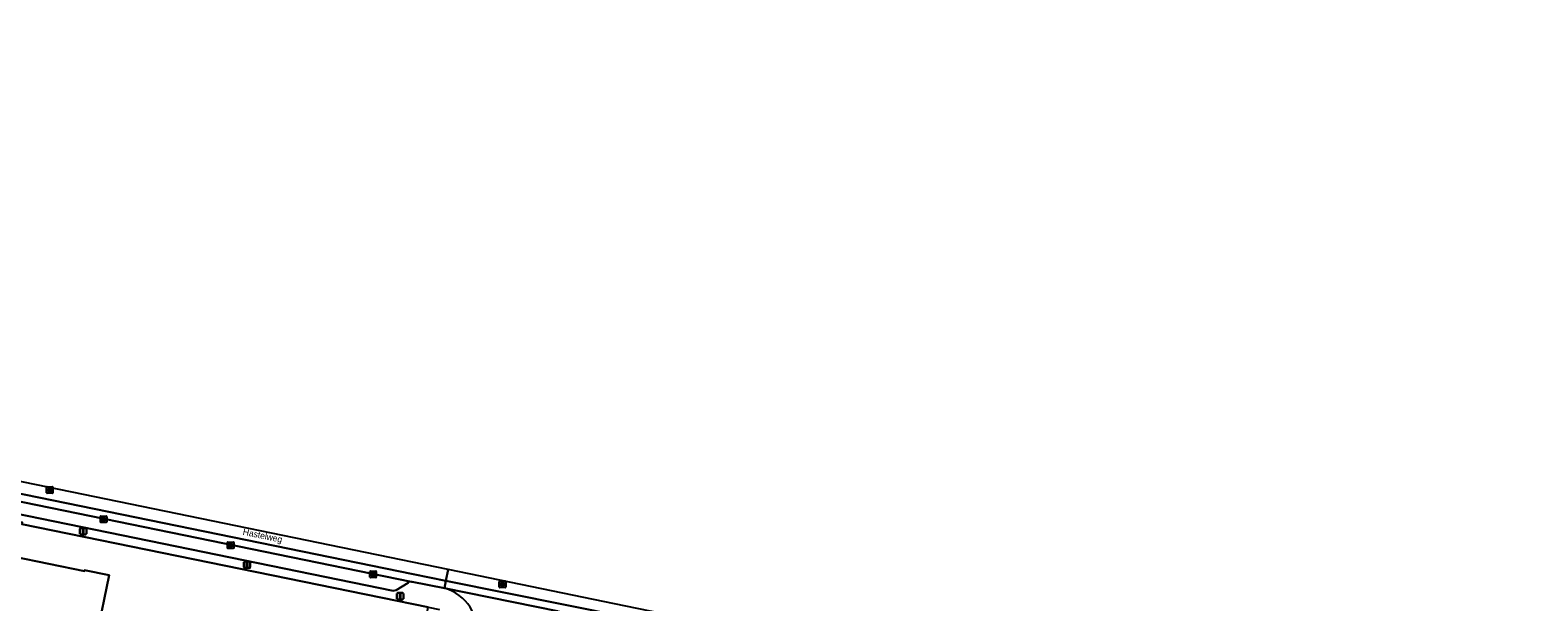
# Model space of a CAD drawing. Extents: x 157692 to 159674, y 381452 to 383291.
# Drawn here: x 158613.6 to 158848.6, y 383013.8 to 383102.8 of the extents above; entities that cross this region are included whole.
import ezdxf

# ---------------------------------------------------------------- set-up
doc = ezdxf.new("R2010")
doc.units = 0
for name, color, linetype in [('IMGEO_Erf', 7, 'Continuous'), ('IMGEO_Kolk', 7, 'Continuous'), ('IMGEO_Lichtmast', 7, 'Continuous'), ('IMGEO_Openbare_ruimte_label', 7, 'Continuous'), ('IMGEO_Pand', 7, 'Continuous'), ('IMGEO_Parkeervlak_open', 7, 'Continuous'), ('IMGEO_Rijbaan_lokaal_gesloten', 7, 'Continuous'), ('IMGEO_Rijbaan_lokaal_open', 7, 'Continuous'), ('IMGEO_Rioolput', 7, 'Continuous'), ('IMGEO_Voetpad_open', 7, 'Continuous')]:
    doc.layers.add(name, color=color, linetype=linetype)

msp = doc.modelspace()

# ---------------------------------------------------------------- linework, layer by layer
at = {"layer": 'IMGEO_Erf'}
for points in [[(158608.25, 382951.24), (158660.64, 382940.57), (158660.78, 382940.54), (158661.07, 382942.03), (158661.25, 382942.95), (158661.72, 382945.28), (158662.75, 382950.43), (158665.15, 382962.38), (158675.64, 383012.95), (158612.37, 383025.86)], [(158605.41, 383021.97), (158622.09, 383018.56), (158622.13, 383018.73), (158625.93, 383017.95), (158622.1, 382999.26), (158603.63, 383003.07)]]:
    msp.add_lwpolyline(points, dxfattribs=at)
at = {"layer": 'IMGEO_Kolk'}
for p, q in [((158624.58, 383026.21), (158624.58, 383027.07)), ((158624.66, 383027.14), (158625.51, 383027.14)), ((158625.51, 383026.14), (158624.66, 383026.14)), ((158624.84, 383026.63), (158624.84, 383026.65)), ((158625.28, 383026.6), (158624.88, 383026.6)), ((158624.89, 383026.68), (158625.28, 383026.68)), ((158625.07, 383026.92), (158625.1, 383026.92)), ((158625.09, 383026.36), (158625.07, 383026.36)), ((158625.33, 383026.65), (158625.33, 383026.63)), ((158625.59, 383027.07), (158625.59, 383026.21)), ((158644.38, 383022.16), (158644.38, 383023.02)), ((158644.45, 383023.09), (158645.3, 383023.09)), ((158645.3, 383022.09), (158644.45, 383022.09)), ((158644.64, 383022.58), (158644.64, 383022.6)), ((158644.68, 383022.63), (158645.08, 383022.63)), ((158645.07, 383022.55), (158644.68, 383022.55)), ((158644.89, 383022.31), (158644.86, 383022.31)), ((158644.87, 383022.87), (158644.89, 383022.87)), ((158645.12, 383022.6), (158645.12, 383022.58)), ((158645.38, 383023.02), (158645.38, 383022.16)), ((158666.57, 383017.64), (158666.57, 383018.49)), ((158666.65, 383018.56), (158667.5, 383018.56)), ((158667.58, 383018.49), (158667.58, 383017.64)), ((158667.5, 383017.56), (158666.65, 383017.56)), ((158666.83, 383018.06), (158666.83, 383018.07)), ((158667.27, 383018.02), (158666.87, 383018.02)), ((158666.88, 383018.11), (158667.27, 383018.11)), ((158667.06, 383018.34), (158667.09, 383018.34)), ((158667.08, 383017.78), (158667.06, 383017.78)), ((158667.32, 383018.07), (158667.32, 383018.06))]:
    msp.add_line(p, q, dxfattribs=at)
for points in [[(158624.58, 383026.21), (158624.58, 383027.07)], [(158624.66, 383027.14), (158625.51, 383027.14)], [(158625.51, 383026.14), (158624.66, 383026.14)], [(158625.59, 383027.07), (158625.59, 383026.21)], [(158644.38, 383022.16), (158644.38, 383023.02)], [(158644.45, 383023.09), (158645.3, 383023.09)], [(158645.3, 383022.09), (158644.45, 383022.09)], [(158645.38, 383023.02), (158645.38, 383022.16)], [(158666.57, 383017.64), (158666.57, 383018.49)], [(158666.65, 383018.56), (158667.5, 383018.56)], [(158667.58, 383018.49), (158667.58, 383017.64)], [(158667.5, 383017.56), (158666.65, 383017.56)]]:
    msp.add_lwpolyline(points, dxfattribs=at)
for centre, radius, start, end in [((158624.66, 383027.06), 0.0765, 91.552, 178.448), ((158624.66, 383027.06), 0.0765, 91.552, 178.448), ((158624.66, 383026.22), 0.0765, 181.552, 268.448), ((158624.66, 383026.22), 0.0765, 181.552, 268.448), ((158624.88, 383026.64), 0.0403, 85.8775, 175.7526), ((158624.88, 383026.63), 0.0366, 178.938, 274.7102), ((158625.29, 383026.64), 0.0386, 1.7309, 96.639), ((158625.28, 383026.64), 0.043, 264.8664, 352.4533), ((158625.51, 383027.06), 0.0765, 1.552, 88.448), ((158625.51, 383027.06), 0.0765, 1.552, 88.448), ((158625.51, 383026.22), 0.0765, 271.552, 358.448), ((158625.51, 383026.22), 0.0765, 271.552, 358.448), ((158644.45, 383023.02), 0.0765, 91.552, 178.448), ((158644.45, 383023.02), 0.0765, 91.552, 178.448), ((158644.45, 383022.17), 0.0765, 181.552, 268.448), ((158644.45, 383022.17), 0.0765, 181.552, 268.448), ((158644.68, 383022.59), 0.0403, 85.8775, 175.7526), ((158644.67, 383022.58), 0.0366, 178.938, 274.7102), ((158645.08, 383022.59), 0.043, 264.8664, 352.4533), ((158645.08, 383022.6), 0.0386, 1.7309, 96.639), ((158645.3, 383023.02), 0.0765, 1.552, 88.448), ((158645.3, 383023.02), 0.0765, 1.552, 88.448), ((158645.3, 383022.17), 0.0765, 271.552, 358.448), ((158645.3, 383022.17), 0.0765, 271.552, 358.448), ((158666.65, 383018.49), 0.0765, 91.552, 178.448), ((158666.65, 383018.49), 0.0765, 91.552, 178.448), ((158667.5, 383018.49), 0.0765, 1.552, 88.448), ((158667.5, 383018.49), 0.0765, 1.552, 88.448), ((158666.65, 383017.64), 0.0765, 181.552, 268.448), ((158666.65, 383017.64), 0.0765, 181.552, 268.448), ((158666.87, 383018.07), 0.0403, 85.8775, 175.7526), ((158666.87, 383018.06), 0.0366, 178.938, 274.7102), ((158667.28, 383018.07), 0.0386, 1.7309, 96.639), ((158667.27, 383018.06), 0.043, 264.8664, 352.4533), ((158667.5, 383017.64), 0.0765, 271.552, 358.448), ((158667.5, 383017.64), 0.0765, 271.552, 358.448)]:
    msp.add_arc(centre, radius, start, end, dxfattribs=at)
for centre, major_axis, ratio, start_param, end_param in [((158625.07, 383026.64), (-0.387, 0.002), 0.722429, 4.712389, 7.853982), ((158625.1, 383026.64), (-0.39, 0.002), 0.717154, 1.570796, 4.712389), ((158644.86, 383022.59), (-0.387, 0.002), 0.722429, 4.712389, 7.853982), ((158644.89, 383022.59), (-0.39, 0.002), 0.717154, 1.570796, 4.712389), ((158667.06, 383018.06), (-0.387, 0.002), 0.722429, 4.712389, 7.853982), ((158667.09, 383018.06), (-0.39, 0.002), 0.717154, 1.570796, 4.712389)]:
    msp.add_ellipse(centre, major_axis=major_axis, ratio=ratio, start_param=start_param, end_param=end_param, dxfattribs=at)
at = {"layer": 'IMGEO_Lichtmast'}
for p, q in [((158621.41, 383024.37), (158621.41, 383025.17)), ((158621.41, 383025.17), (158621.41, 383024.37)), ((158621.51, 383025.27), (158622.3, 383025.27)), ((158622.3, 383025.27), (158621.51, 383025.27)), ((158622.3, 383024.27), (158621.51, 383024.27)), ((158621.51, 383024.27), (158622.3, 383024.27)), ((158622.4, 383025.17), (158622.4, 383024.37)), ((158622.4, 383024.37), (158622.4, 383025.17)), ((158646.94, 383019.16), (158646.94, 383019.96)), ((158646.94, 383019.96), (158646.94, 383019.16)), ((158647.04, 383020.06), (158647.83, 383020.06)), ((158647.83, 383020.06), (158647.04, 383020.06)), ((158647.83, 383019.06), (158647.04, 383019.06)), ((158647.04, 383019.06), (158647.83, 383019.06)), ((158647.93, 383019.96), (158647.93, 383019.16)), ((158647.93, 383019.16), (158647.93, 383019.96)), ((158670.8, 383014.27), (158670.8, 383015.07)), ((158670.8, 383015.07), (158670.8, 383014.27)), ((158670.9, 383015.17), (158671.69, 383015.17)), ((158671.69, 383015.17), (158670.9, 383015.17)), ((158671.69, 383014.17), (158670.9, 383014.17)), ((158670.9, 383014.17), (158671.69, 383014.17)), ((158671.79, 383015.07), (158671.79, 383014.27)), ((158671.79, 383014.27), (158671.79, 383015.07))]:
    msp.add_line(p, q, dxfattribs=at)
for points in [[(158621.83, 383025.15), (158621.98, 383025.15), (158621.98, 383024.4), (158621.83, 383024.4), (158621.83, 383025.15)], [(158647.36, 383019.94), (158647.51, 383019.94), (158647.51, 383019.19), (158647.36, 383019.19), (158647.36, 383019.94)], [(158671.22, 383015.04), (158671.37, 383015.04), (158671.37, 383014.29), (158671.22, 383014.29), (158671.22, 383015.04)]]:
    msp.add_lwpolyline(points, dxfattribs=at)
for centre, start, end in [((158621.51, 383025.17), 90, 180), ((158621.51, 383025.17), 90, 180), ((158621.51, 383024.37), 180, 270), ((158621.51, 383024.37), 180, 270), ((158622.3, 383025.17), 0, 90), ((158622.3, 383025.17), 360, 90), ((158622.3, 383024.37), 270, 0), ((158622.3, 383024.37), 270, 0), ((158647.04, 383019.96), 90, 180), ((158647.04, 383019.96), 90, 180), ((158647.04, 383019.16), 180, 270), ((158647.04, 383019.16), 180, 270), ((158647.83, 383019.96), 0, 90), ((158647.83, 383019.96), 360, 90), ((158647.83, 383019.16), 270, 0), ((158647.83, 383019.16), 270, 0), ((158670.9, 383015.07), 90, 180), ((158670.9, 383015.07), 90, 180), ((158670.9, 383014.27), 180, 270), ((158670.9, 383014.27), 180, 270), ((158671.69, 383015.07), 0, 90), ((158671.69, 383015.07), 360, 90), ((158671.69, 383014.27), 270, 0), ((158671.69, 383014.27), 270, 0)]:
    msp.add_arc(centre, 0.1, start, end, dxfattribs=at)
at = {"layer": 'IMGEO_Pand'}
msp.add_lwpolyline([(158603.63, 383003.07), (158622.1, 382999.26), (158625.93, 383017.95), (158622.13, 383018.73), (158622.09, 383018.56), (158605.41, 383021.97)], dxfattribs=at)
at = {"layer": 'IMGEO_Parkeervlak_open'}
for points in [[(158673.08, 383016.92), (158473.13, 383057.84), (158450.39, 383062.5), (158429.4, 383066.9), (158405.71, 383072.14), (158387.25, 383076.38), (158364.78, 383081.73)], [(158560.41, 383037.95), (158670.23, 383015.48), (158670.66, 383015.58), (158672.54, 383016.75)]]:
    msp.add_lwpolyline(points, dxfattribs=at)
msp.add_arc((158672.99, 383016.25), 0.671, 82.6361, 132.0354, dxfattribs=at)
at = {"layer": 'IMGEO_Rijbaan_lokaal_gesloten'}
for points in [[(158678.79, 383018.8), (158500.68, 383055.41), (158288.73, 383102.8), (158288.73, 383102.8), (158292.47, 383101.77), (158309.67, 383097.01), (158320.18, 383094.19), (158365.06, 383082.9), (158387.52, 383077.54), (158429.65, 383068.07), (158450.64, 383063.67), (158673.31, 383018.09), (158678.43, 383017.07)], [(158450.64, 383063.67), (158429.65, 383068.07), (158387.52, 383077.54), (158365.06, 383082.9), (158320.18, 383094.19), (158309.67, 383097.01), (158292.47, 383101.77), (158292.09, 383100.61), (158306.42, 383096.63), (158309.36, 383095.85), (158319.88, 383093.03), (158348.07, 383085.89), (158356.85, 383083.73), (158364.78, 383081.73), (158387.25, 383076.38), (158405.71, 383072.14), (158429.4, 383066.9), (158450.39, 383062.5), (158473.13, 383057.84), (158673.08, 383016.92), (158673.18, 383016.9), (158678.19, 383015.89), (158678.43, 383017.07), (158673.31, 383018.09)], [(158678.79, 383018.8), (158678.43, 383017.07), (158715.88, 383009.55), (158733.28, 383005.89), (159008.35, 382949.7), (159047.02, 382941.46), (159115.48, 382927.09), (159049.49, 382942.39), (159041.05, 382944.34), (158704.7, 383013.48)]]:
    msp.add_lwpolyline(points, close=True, dxfattribs=at)
msp.add_lwpolyline([(159008.35, 382949.7), (158733.28, 383005.89), (158715.88, 383009.55), (158678.43, 383017.07), (158678.19, 383015.89), (158695.85, 383012.34), (158699.9, 383011.53), (158710.08, 383009.49), (158713.87, 383008.73), (158714.25, 383008.69), (158715.64, 383008.38), (158732.43, 383004.84), (158733.04, 383004.71), (158737.22, 383003.83), (158788.05, 382993.47), (158793.16, 382992.43), (159008.1, 382948.52)], dxfattribs=at)
at = {"layer": 'IMGEO_Rijbaan_lokaal_open'}
msp.add_lwpolyline([(158695.85, 383012.34), (158678.19, 383015.89)], dxfattribs=at)
msp.add_arc((158676.3, 383009.14), 7.01, 351.2487, 74.3275, dxfattribs=at)
at = {"layer": 'IMGEO_Rioolput'}
for p, q in [((158616.2, 383030.78), (158616.2, 383031.64)), ((158616.28, 383031.71), (158617.13, 383031.71)), ((158617.13, 383030.71), (158616.28, 383030.71)), ((158616.46, 383031.2), (158616.46, 383031.22)), ((158616.9, 383031.17), (158616.5, 383031.17)), ((158616.51, 383031.25), (158616.9, 383031.25)), ((158616.69, 383031.49), (158616.72, 383031.49)), ((158616.71, 383030.93), (158616.69, 383030.93)), ((158616.95, 383031.22), (158616.95, 383031.2)), ((158617.2, 383031.64), (158617.2, 383030.78)), ((158686.74, 383016.07), (158686.74, 383016.93)), ((158686.81, 383017), (158687.67, 383017)), ((158687, 383016.49), (158687, 383016.51)), ((158687.04, 383016.54), (158687.44, 383016.54)), ((158687.44, 383016.46), (158687.04, 383016.46)), ((158687.23, 383016.78), (158687.25, 383016.78)), ((158687.25, 383016.22), (158687.23, 383016.22)), ((158687.48, 383016.51), (158687.48, 383016.49)), ((158687.74, 383016.93), (158687.74, 383016.07)), ((158687.67, 383016), (158686.81, 383016))]:
    msp.add_line(p, q, dxfattribs=at)
for points in [[(158616.2, 383030.78), (158616.2, 383031.64)], [(158616.28, 383031.71), (158617.13, 383031.71)], [(158617.13, 383030.71), (158616.28, 383030.71)], [(158617.2, 383031.64), (158617.2, 383030.78)], [(158686.74, 383016.07), (158686.74, 383016.93)], [(158686.81, 383017), (158687.67, 383017)], [(158687.74, 383016.93), (158687.74, 383016.07)], [(158687.67, 383016), (158686.81, 383016)]]:
    msp.add_lwpolyline(points, dxfattribs=at)
for centre, radius, start, end in [((158616.28, 383031.63), 0.0765, 91.552, 178.448), ((158616.28, 383031.63), 0.0765, 91.552, 178.448), ((158616.28, 383030.78), 0.0765, 181.552, 268.448), ((158616.28, 383030.78), 0.0765, 181.552, 268.448), ((158616.5, 383031.21), 0.0403, 85.8775, 175.7526), ((158616.5, 383031.2), 0.0366, 178.938, 274.7102), ((158616.91, 383031.21), 0.0386, 1.7309, 96.639), ((158616.9, 383031.21), 0.043, 264.8664, 352.4533), ((158617.13, 383031.63), 0.0765, 1.552, 88.448), ((158617.13, 383031.63), 0.0765, 1.552, 88.448), ((158617.13, 383030.78), 0.0765, 271.552, 358.448), ((158617.13, 383030.78), 0.0765, 271.552, 358.448), ((158686.82, 383016.92), 0.0765, 91.552, 178.448), ((158686.82, 383016.92), 0.0765, 91.552, 178.448), ((158686.82, 383016.08), 0.0765, 181.552, 268.448), ((158686.82, 383016.08), 0.0765, 181.552, 268.448), ((158687.04, 383016.5), 0.0403, 85.8775, 175.7526), ((158687.04, 383016.49), 0.0366, 178.938, 274.7102), ((158687.44, 383016.5), 0.0386, 1.7309, 96.639), ((158687.44, 383016.5), 0.043, 264.8664, 352.4533), ((158687.66, 383016.92), 0.0765, 1.552, 88.448), ((158687.66, 383016.92), 0.0765, 1.552, 88.448), ((158687.66, 383016.08), 0.0765, 271.552, 358.448), ((158687.66, 383016.08), 0.0765, 271.552, 358.448)]:
    msp.add_arc(centre, radius, start, end, dxfattribs=at)
for centre, major_axis, ratio, start_param, end_param in [((158616.69, 383031.21), (-0.387, 0.002), 0.722429, 4.712389, 7.853982), ((158616.71, 383031.21), (-0.39, 0.002), 0.717154, 1.570796, 4.712389), ((158687.23, 383016.5), (-0.387, 0.002), 0.722429, 4.712389, 7.853982), ((158687.25, 383016.5), (-0.39, 0.002), 0.717154, 1.570796, 4.712389)]:
    msp.add_ellipse(centre, major_axis=major_axis, ratio=ratio, start_param=start_param, end_param=end_param, dxfattribs=at)
at = {"layer": 'IMGEO_Voetpad_open'}
for points in [[(158364.78, 383081.73), (158356.85, 383083.73), (158356.07, 383080.31), (158377.27, 383075.18), (158404.27, 383068.95), (158429.94, 383063.24), (158449.09, 383059.2), (158491.29, 383050.57), (158490.41, 383046.19), (158502.08, 383043.81), (158503.86, 383044.92), (158504.77, 383044.99), (158505.31, 383047.7), (158608.7, 383026.57), (158608.77, 383026.89), (158612.42, 383026.18), (158612.37, 383025.86), (158675.64, 383012.95), (158677.43, 383012.59)], [(158672.54, 383016.75), (158670.66, 383015.58), (158670.23, 383015.48), (158560.41, 383037.95)], [(158678.19, 383015.89), (158673.18, 383016.9), (158673.08, 383016.92)]]:
    msp.add_lwpolyline(points, dxfattribs=at)
for centre, radius, start, end in [((158672.99, 383016.25), 0.671, 82.6361, 132.0354), ((158676.3, 383009.14), 7.01, 351.2487, 74.3275)]:
    msp.add_arc(centre, radius, start, end, dxfattribs=at)

# ---------------------------------------------------------------- texts
at = {"layer": 'IMGEO_Openbare_ruimte_label'}
msp.add_text('Hastelweg', height=1, rotation=348.2855, dxfattribs=at).set_placement((158646.71, 383024.24))

doc.saveas('drawing.dxf')
